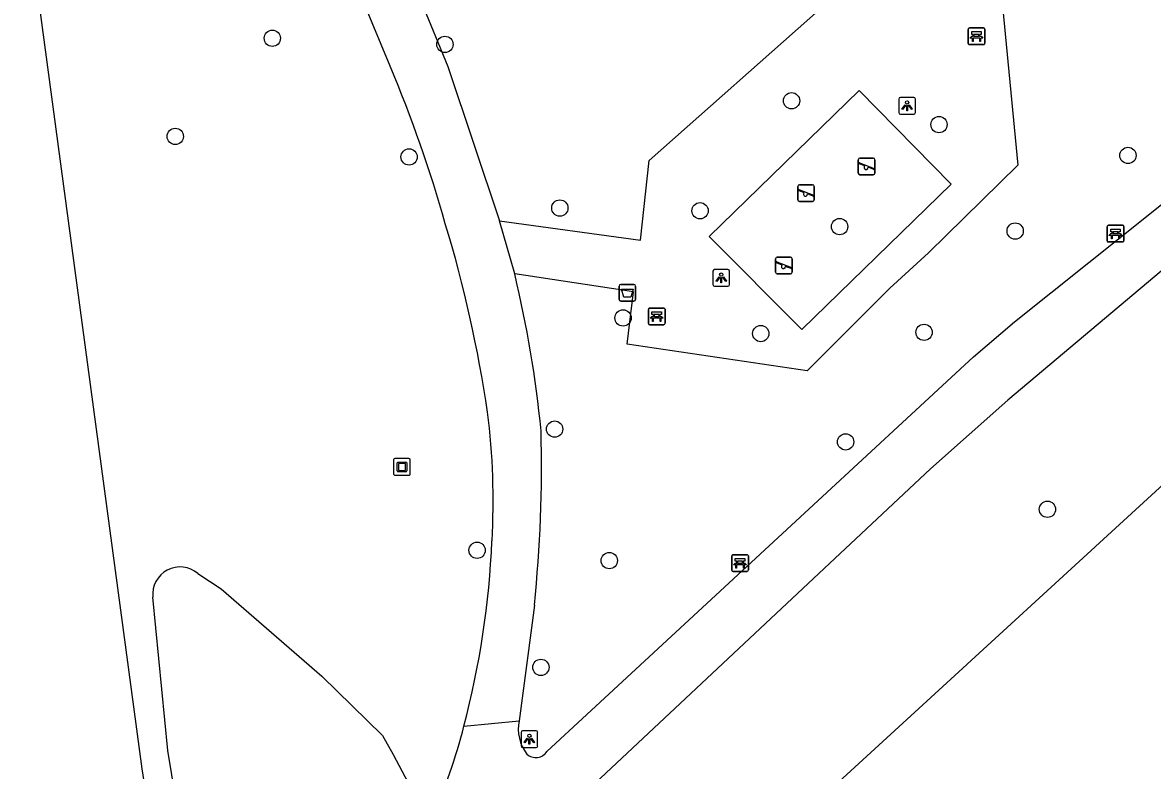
# Model space of a CAD drawing. Extents: x 161402 to 161933, y 381650 to 382313.
# Drawn here: x 161519.7 to 161587.5, y 381789.4 to 381834.3 of the extents above; entities that cross this region are included whole.
import ezdxf

# ---------------------------------------------------------------- set-up
doc = ezdxf.new("R2010")
doc.units = 0
for name, color, linetype in [('IMGEO_Afvalbak', 7, 'Continuous'), ('IMGEO_Bank', 7, 'Continuous'), ('IMGEO_Boom', 7, 'Continuous'), ('IMGEO_Groenvoorziening', 7, 'Continuous'), ('IMGEO_Kunstobject', 7, 'Continuous'), ('IMGEO_Lichtpunt', 7, 'Continuous'), ('IMGEO_Meer_plas_ven_vijver', 7, 'Continuous'), ('IMGEO_Speelvoorziening', 7, 'Continuous'), ('IMGEO_Voetpad_gesloten', 7, 'Continuous'), ('IMGEO_Voetpad_halfverhard', 7, 'Continuous')]:
    doc.layers.add(name, color=color, linetype=linetype)

msp = doc.modelspace()

# ---------------------------------------------------------------- linework, layer by layer
at = {"layer": 'IMGEO_Afvalbak'}
for p, q in [((161555.493, 381817.689), (161555.493, 381818.489)), ((161555.493, 381818.489), (161555.493, 381817.689)), ((161555.593, 381818.589), (161556.383, 381818.589)), ((161556.383, 381818.589), (161555.593, 381818.589)), ((161556.483, 381818.489), (161556.483, 381817.689)), ((161556.483, 381817.689), (161556.483, 381818.489)), ((161556.383, 381817.589), (161555.593, 381817.589)), ((161555.593, 381817.589), (161556.383, 381817.589))]:
    msp.add_line(p, q, dxfattribs=at)
msp.add_lwpolyline([(161555.636, 381818.303), (161556.34, 381818.303), (161556.191, 381817.833), (161555.785, 381817.833), (161555.636, 381818.303)], dxfattribs=at)
for centre, start, end in [((161555.593, 381818.489), 90, 180), ((161555.593, 381818.489), 90, 180), ((161556.383, 381818.489), 0, 90), ((161556.383, 381818.489), 360, 90), ((161555.593, 381817.689), 180, 270), ((161555.593, 381817.689), 180, 270), ((161556.383, 381817.689), 270, 0), ((161556.383, 381817.689), 270, 0)]:
    msp.add_arc(centre, 0.1, start, end, dxfattribs=at)
at = {"layer": 'IMGEO_Bank'}
for p, q in [((161576.415, 381833.046), (161576.415, 381833.887)), ((161576.415, 381833.887), (161576.415, 381833.046)), ((161576.49, 381833.971), (161577.331, 381833.971)), ((161577.331, 381833.971), (161576.49, 381833.971)), ((161577.415, 381833.896), (161577.415, 381833.055)), ((161577.415, 381833.055), (161577.415, 381833.896)), ((161577.112, 381833.369), (161576.719, 381833.369)), ((161576.724, 381833.477), (161576.724, 381833.583)), ((161576.768, 381833.583), (161576.768, 381833.477)), ((161577.056, 381833.589), (161576.774, 381833.589)), ((161576.774, 381833.471), (161577.056, 381833.471)), ((161577.062, 381833.477), (161577.062, 381833.583)), ((161577.106, 381833.583), (161577.106, 381833.477)), ((161577.34, 381832.971), (161576.499, 381832.971)), ((161576.499, 381832.971), (161577.34, 381832.971)), ((161584.748, 381821.209), (161584.748, 381822.05)), ((161584.748, 381822.05), (161584.748, 381821.209)), ((161584.823, 381822.134), (161585.664, 381822.134)), ((161585.664, 381822.134), (161584.823, 381822.134)), ((161585.057, 381821.64), (161585.057, 381821.746)), ((161585.101, 381821.746), (161585.101, 381821.64)), ((161585.389, 381821.752), (161585.107, 381821.752)), ((161585.107, 381821.634), (161585.389, 381821.634)), ((161585.395, 381821.64), (161585.395, 381821.746)), ((161585.439, 381821.746), (161585.439, 381821.64)), ((161585.748, 381822.059), (161585.748, 381821.218)), ((161585.748, 381821.218), (161585.748, 381822.059)), ((161585.673, 381821.134), (161584.832, 381821.134)), ((161584.832, 381821.134), (161585.673, 381821.134)), ((161585.445, 381821.532), (161585.052, 381821.532)), ((161557.248, 381816.249), (161557.248, 381817.09)), ((161557.248, 381817.09), (161557.248, 381816.249)), ((161557.323, 381817.174), (161558.164, 381817.174)), ((161558.164, 381817.174), (161557.323, 381817.174)), ((161558.248, 381817.099), (161558.248, 381816.258)), ((161558.248, 381816.258), (161558.248, 381817.099)), ((161558.173, 381816.174), (161557.332, 381816.174)), ((161557.332, 381816.174), (161558.173, 381816.174)), ((161557.945, 381816.572), (161557.552, 381816.572)), ((161557.557, 381816.68), (161557.557, 381816.786)), ((161557.601, 381816.786), (161557.601, 381816.68)), ((161557.889, 381816.792), (161557.607, 381816.792)), ((161557.607, 381816.674), (161557.889, 381816.674)), ((161557.895, 381816.68), (161557.895, 381816.786)), ((161557.939, 381816.786), (161557.939, 381816.68)), ((161562.243, 381801.453), (161562.243, 381802.294)), ((161562.243, 381802.294), (161562.243, 381801.453)), ((161562.318, 381802.378), (161563.159, 381802.378)), ((161563.159, 381802.378), (161562.318, 381802.378)), ((161562.552, 381801.884), (161562.552, 381801.99)), ((161562.596, 381801.99), (161562.596, 381801.884)), ((161562.884, 381801.996), (161562.602, 381801.996)), ((161562.89, 381801.884), (161562.89, 381801.99)), ((161562.934, 381801.99), (161562.934, 381801.884)), ((161563.243, 381802.303), (161563.243, 381801.462)), ((161563.243, 381801.462), (161563.243, 381802.303)), ((161563.168, 381801.378), (161562.327, 381801.378)), ((161562.327, 381801.378), (161563.168, 381801.378)), ((161562.94, 381801.776), (161562.547, 381801.776)), ((161562.602, 381801.878), (161562.884, 381801.878))]:
    msp.add_line(p, q, dxfattribs=at)
for points in [[(161576.662, 381833.369), (161576.52, 381833.369), (161576.632, 381833.471), (161576.718, 381833.471)], [(161576.718, 381833.589), (161576.632, 381833.589), (161576.632, 381833.75), (161577.195, 381833.75), (161577.195, 381833.589), (161577.112, 381833.589)], [(161576.712, 381833.362), (161576.712, 381833.155), (161576.669, 381833.155), (161576.669, 381833.362)], [(161577.112, 381833.471), (161577.195, 381833.471), (161577.307, 381833.369), (161577.168, 381833.369)], [(161577.162, 381833.362), (161577.162, 381833.155), (161577.118, 381833.155), (161577.118, 381833.362)], [(161584.995, 381821.532), (161584.853, 381821.532), (161584.965, 381821.634), (161585.051, 381821.634)], [(161585.051, 381821.752), (161584.965, 381821.752), (161584.965, 381821.913), (161585.528, 381821.913), (161585.528, 381821.752), (161585.445, 381821.752)], [(161585.445, 381821.634), (161585.528, 381821.634), (161585.64, 381821.532), (161585.501, 381821.532)], [(161585.045, 381821.525), (161585.045, 381821.318), (161585.002, 381821.318), (161585.002, 381821.525)], [(161585.495, 381821.525), (161585.495, 381821.318), (161585.451, 381821.318), (161585.451, 381821.525)], [(161557.551, 381816.792), (161557.465, 381816.792), (161557.465, 381816.953), (161558.028, 381816.953), (161558.028, 381816.792), (161557.945, 381816.792)], [(161557.495, 381816.572), (161557.353, 381816.572), (161557.465, 381816.674), (161557.551, 381816.674)], [(161557.545, 381816.565), (161557.545, 381816.358), (161557.502, 381816.358), (161557.502, 381816.565)], [(161557.945, 381816.674), (161558.028, 381816.674), (161558.14, 381816.572), (161558.001, 381816.572)], [(161557.995, 381816.565), (161557.995, 381816.358), (161557.951, 381816.358), (161557.951, 381816.565)], [(161562.546, 381801.996), (161562.46, 381801.996), (161562.46, 381802.157), (161563.023, 381802.157), (161563.023, 381801.996), (161562.94, 381801.996)], [(161562.49, 381801.776), (161562.348, 381801.776), (161562.46, 381801.878), (161562.546, 381801.878)], [(161562.54, 381801.769), (161562.54, 381801.562), (161562.497, 381801.562), (161562.497, 381801.769)], [(161562.94, 381801.878), (161563.023, 381801.878), (161563.135, 381801.776), (161562.996, 381801.776)], [(161562.99, 381801.769), (161562.99, 381801.562), (161562.946, 381801.562), (161562.946, 381801.769)]]:
    msp.add_lwpolyline(points, dxfattribs=at)
for centre, radius, start, end in [((161576.493, 381833.893), 0.0779, 92.4484, 184.28452), ((161576.493, 381833.893), 0.0779, 92.4484, 184.28452), ((161577.337, 381833.893), 0.0779, 2.4484, 94.28452), ((161577.337, 381833.893), 0.0779, 2.4484, 94.28452), ((161576.662, 381833.362), 0.00671, 2.89567, 87.10433), ((161576.719, 381833.362), 0.00671, 92.89567, 177.10433), ((161576.717, 381833.582), 0.00671, 2.89567, 87.10433), ((161576.717, 381833.478), 0.00671, 272.89567, 357.10433), ((161576.774, 381833.582), 0.00671, 92.89567, 177.10433), ((161576.774, 381833.478), 0.00671, 182.89567, 267.10433), ((161577.056, 381833.582), 0.00671, 2.89567, 87.10433), ((161577.056, 381833.478), 0.00671, 272.89567, 357.10433), ((161577.113, 381833.582), 0.00671, 92.89567, 177.10433), ((161577.113, 381833.478), 0.00671, 182.89567, 267.10433), ((161577.111, 381833.362), 0.00671, 2.89567, 87.10433), ((161577.168, 381833.362), 0.00671, 92.89567, 177.10433), ((161576.493, 381833.049), 0.0779, 182.4484, 274.28452), ((161576.493, 381833.049), 0.0779, 182.4484, 274.28452), ((161577.337, 381833.049), 0.0779, 272.4484, 4.28452), ((161577.337, 381833.049), 0.0779, 272.4484, 4.28452), ((161584.826, 381822.056), 0.0779, 92.4484, 184.28452), ((161584.826, 381822.056), 0.0779, 92.4484, 184.28452), ((161585.05, 381821.745), 0.00671, 2.89567, 87.10433), ((161585.05, 381821.641), 0.00671, 272.89567, 357.10433), ((161585.107, 381821.745), 0.00671, 92.89567, 177.10433), ((161585.107, 381821.641), 0.00671, 182.89567, 267.10433), ((161585.389, 381821.745), 0.00671, 2.89567, 87.10433), ((161585.389, 381821.641), 0.00671, 272.89567, 357.10433), ((161585.446, 381821.745), 0.00671, 92.89567, 177.10433), ((161585.446, 381821.641), 0.00671, 182.89567, 267.10433), ((161585.67, 381822.056), 0.0779, 2.4484, 94.28452), ((161585.67, 381822.056), 0.0779, 2.4484, 94.28452), ((161584.826, 381821.212), 0.0779, 182.4484, 274.28452), ((161584.826, 381821.212), 0.0779, 182.4484, 274.28452), ((161584.995, 381821.525), 0.00671, 2.89567, 87.10433), ((161585.052, 381821.525), 0.00671, 92.89567, 177.10433), ((161585.444, 381821.525), 0.00671, 2.89567, 87.10433), ((161585.501, 381821.525), 0.00671, 92.89567, 177.10433), ((161585.67, 381821.212), 0.0779, 272.4484, 4.28452), ((161585.67, 381821.212), 0.0779, 272.4484, 4.28452), ((161557.326, 381817.096), 0.0779, 92.4484, 184.28452), ((161557.326, 381817.096), 0.0779, 92.4484, 184.28452), ((161558.17, 381817.096), 0.0779, 2.4484, 94.28452), ((161558.17, 381817.096), 0.0779, 2.4484, 94.28452), ((161557.326, 381816.252), 0.0779, 182.4484, 274.28452), ((161557.326, 381816.252), 0.0779, 182.4484, 274.28452), ((161557.495, 381816.565), 0.00671, 2.89567, 87.10433), ((161557.552, 381816.565), 0.00671, 92.89567, 177.10433), ((161557.55, 381816.785), 0.00671, 2.89567, 87.10433), ((161557.55, 381816.681), 0.00671, 272.89567, 357.10433), ((161557.607, 381816.785), 0.00671, 92.89567, 177.10433), ((161557.607, 381816.681), 0.00671, 182.89567, 267.10433), ((161557.889, 381816.785), 0.00671, 2.89567, 87.10433), ((161557.889, 381816.681), 0.00671, 272.89567, 357.10433), ((161557.946, 381816.785), 0.00671, 92.89567, 177.10433), ((161557.946, 381816.681), 0.00671, 182.89567, 267.10433), ((161557.944, 381816.565), 0.00671, 2.89567, 87.10433), ((161558.001, 381816.565), 0.00671, 92.89567, 177.10433), ((161558.17, 381816.252), 0.0779, 272.4484, 4.28452), ((161558.17, 381816.252), 0.0779, 272.4484, 4.28452), ((161562.321, 381802.3), 0.0779, 92.4484, 184.28452), ((161562.321, 381802.3), 0.0779, 92.4484, 184.28452), ((161562.545, 381801.989), 0.00671, 2.89567, 87.10433), ((161562.602, 381801.989), 0.00671, 92.89567, 177.10433), ((161562.884, 381801.989), 0.00671, 2.89567, 87.10433), ((161562.941, 381801.989), 0.00671, 92.89567, 177.10433), ((161563.165, 381802.3), 0.0779, 2.4484, 94.28452), ((161563.165, 381802.3), 0.0779, 2.4484, 94.28452), ((161562.321, 381801.456), 0.0779, 182.4484, 274.28452), ((161562.321, 381801.456), 0.0779, 182.4484, 274.28452), ((161562.49, 381801.769), 0.00671, 2.89567, 87.10433), ((161562.547, 381801.769), 0.00671, 92.89567, 177.10433), ((161562.545, 381801.885), 0.00671, 272.89567, 357.10433), ((161562.602, 381801.885), 0.00671, 182.89567, 267.10433), ((161562.884, 381801.885), 0.00671, 272.89567, 357.10433), ((161562.941, 381801.885), 0.00671, 182.89567, 267.10433), ((161562.939, 381801.769), 0.00671, 2.89567, 87.10433), ((161562.996, 381801.769), 0.00671, 92.89567, 177.10433), ((161563.165, 381801.456), 0.0779, 272.4484, 4.28452), ((161563.165, 381801.456), 0.0779, 272.4484, 4.28452)]:
    msp.add_arc(centre, radius, start, end, dxfattribs=at)
at = {"layer": 'IMGEO_Boom'}
for centre in [(161534.705, 381833.354), (161545.052, 381832.984), (161565.831, 381829.604), (161574.67, 381828.176), (161528.886, 381827.467), (161542.904, 381826.234), (161585.999, 381826.324), (161551.94, 381823.168), (161560.344, 381823.007), (161568.712, 381822.059), (161579.236, 381821.792), (161555.732, 381816.578), (161573.773, 381815.716), (161563.986, 381815.643), (161551.629, 381809.91), (161569.073, 381809.147), (161581.171, 381805.101), (161546.983, 381802.643), (161554.906, 381802.023), (161550.802, 381795.622)]:
    msp.add_circle(centre, 0.489, dxfattribs=at)
at = {"layer": 'IMGEO_Groenvoorziening'}
for points in [[(161530.236, 381801.252), (161531.646, 381800.324), (161537.677, 381795.085), (161541.312, 381791.539), (161541.957, 381790.393), (161543.177, 381788.1), (161543.329, 381786.641), (161543.11, 381784.604)], [(161532.94, 381773.365), (161530.363, 381778.953), (161528.45, 381790.628), (161527.547, 381799.832)]]:
    msp.add_lwpolyline(points, dxfattribs=at)
msp.add_arc((161529.171, 381800.012), 1.634, 49.35556, 186.31948, dxfattribs=at)
at = {"layer": 'IMGEO_Kunstobject'}
for p, q in [((161541.974, 381808.057), (161541.974, 381807.216)), ((161541.974, 381808.057), (161541.974, 381807.216)), ((161542.89, 381808.141), (161542.049, 381808.141)), ((161542.89, 381808.141), (161542.049, 381808.141)), ((161542.974, 381807.225), (161542.974, 381808.066)), ((161542.974, 381807.225), (161542.974, 381808.066)), ((161542.188, 381807.405), (161542.188, 381807.879)), ((161542.238, 381807.929), (161542.712, 381807.929)), ((161542.712, 381807.355), (161542.238, 381807.355)), ((161542.268, 381807.829), (161542.268, 381807.455)), ((161542.662, 381807.849), (161542.288, 381807.849)), ((161542.288, 381807.435), (161542.662, 381807.435)), ((161542.682, 381807.455), (161542.682, 381807.829)), ((161542.762, 381807.879), (161542.762, 381807.405)), ((161542.058, 381807.141), (161542.899, 381807.141)), ((161542.058, 381807.141), (161542.899, 381807.141))]:
    msp.add_line(p, q, dxfattribs=at)
for centre, radius, start, end in [((161542.052, 381808.063), 0.0779, 92.4484, 184.28452), ((161542.052, 381808.063), 0.0779, 92.4484, 184.28452), ((161542.896, 381808.063), 0.0779, 2.4484, 94.28452), ((161542.896, 381808.063), 0.0779, 2.4484, 94.28452), ((161542.238, 381807.879), 0.05, 90, 180), ((161542.238, 381807.405), 0.05, 180, 270), ((161542.288, 381807.829), 0.02, 90, 180), ((161542.288, 381807.455), 0.02, 180, 270), ((161542.662, 381807.829), 0.02, 360, 90), ((161542.662, 381807.455), 0.02, 270, 0), ((161542.712, 381807.879), 0.05, 360, 90), ((161542.712, 381807.405), 0.05, 270, 0), ((161542.052, 381807.219), 0.0779, 182.4484, 274.28452), ((161542.052, 381807.219), 0.0779, 182.4484, 274.28452), ((161542.896, 381807.219), 0.0779, 272.4484, 4.28452), ((161542.896, 381807.219), 0.0779, 272.4484, 4.28452)]:
    msp.add_arc(centre, radius, start, end, dxfattribs=at)
at = {"layer": 'IMGEO_Lichtpunt'}
for p, q in [((161572.26, 381829.704), (161572.26, 381828.897)), ((161572.26, 381829.704), (161572.26, 381828.897)), ((161573.162, 381829.799), (161572.354, 381829.799)), ((161573.162, 381829.799), (161572.354, 381829.799)), ((161573.256, 381828.897), (161573.256, 381829.704)), ((161573.256, 381828.897), (161573.256, 381829.704)), ((161572.354, 381828.803), (161573.162, 381828.803)), ((161572.354, 381828.803), (161573.162, 381828.803)), ((161561.118, 381819.385), (161561.118, 381818.578)), ((161561.118, 381819.385), (161561.118, 381818.578)), ((161562.02, 381819.48), (161561.212, 381819.48)), ((161562.02, 381819.48), (161561.212, 381819.48)), ((161562.114, 381818.578), (161562.114, 381819.385)), ((161562.114, 381818.578), (161562.114, 381819.385)), ((161561.212, 381818.484), (161562.02, 381818.484)), ((161561.212, 381818.484), (161562.02, 381818.484)), ((161550.517, 381791.813), (161549.709, 381791.813)), ((161550.517, 381791.813), (161549.709, 381791.813)), ((161549.615, 381791.718), (161549.615, 381790.911)), ((161549.615, 381791.718), (161549.615, 381790.911)), ((161550.611, 381790.911), (161550.611, 381791.718)), ((161550.611, 381790.911), (161550.611, 381791.718)), ((161549.709, 381790.817), (161550.517, 381790.817)), ((161549.709, 381790.817), (161550.517, 381790.817))]:
    msp.add_line(p, q, dxfattribs=at)
for points in [[(161572.634, 381829.368), (161572.673, 381829.34), (161572.485, 381829.078), (161572.447, 381829.105), (161572.634, 381829.368)], [(161572.736, 381829.32), (161572.783, 381829.32), (161572.783, 381828.998), (161572.736, 381828.998), (161572.736, 381829.32)], [(161572.846, 381829.34), (161572.884, 381829.367), (161573.071, 381829.105), (161573.032, 381829.077), (161572.846, 381829.34)], [(161561.492, 381819.049), (161561.531, 381819.021), (161561.343, 381818.759), (161561.305, 381818.786), (161561.492, 381819.049)], [(161561.594, 381819.001), (161561.641, 381819.001), (161561.641, 381818.679), (161561.594, 381818.679), (161561.594, 381819.001)], [(161561.704, 381819.021), (161561.742, 381819.048), (161561.929, 381818.786), (161561.89, 381818.758), (161561.704, 381819.021)], [(161549.989, 381791.382), (161550.028, 381791.354), (161549.84, 381791.092), (161549.802, 381791.119), (161549.989, 381791.382)], [(161550.091, 381791.334), (161550.138, 381791.334), (161550.138, 381791.012), (161550.091, 381791.012), (161550.091, 381791.334)], [(161550.201, 381791.354), (161550.239, 381791.381), (161550.426, 381791.119), (161550.387, 381791.091), (161550.201, 381791.354)]]:
    msp.add_lwpolyline(points, dxfattribs=at)
for centre in [(161572.759, 381829.502), (161561.617, 381819.183), (161550.114, 381791.516)]:
    msp.add_circle(centre, 0.0994, dxfattribs=at)
for centre, start, end in [((161572.354, 381829.704), 90, 180), ((161572.354, 381829.704), 90, 180), ((161573.162, 381829.704), 0, 90), ((161573.162, 381829.704), 0, 90), ((161572.354, 381828.897), 180, 270), ((161572.354, 381828.897), 180, 270), ((161573.162, 381828.897), 270, 0), ((161573.162, 381828.897), 270, 360), ((161561.212, 381819.385), 90, 180), ((161561.212, 381819.385), 90, 180), ((161562.02, 381819.385), 0, 90), ((161562.02, 381819.385), 0, 90), ((161561.212, 381818.578), 180, 270), ((161561.212, 381818.578), 180, 270), ((161562.02, 381818.578), 270, 0), ((161562.02, 381818.578), 270, 360), ((161549.709, 381791.718), 90, 180), ((161549.709, 381791.718), 90, 180), ((161550.517, 381791.718), 0, 90), ((161550.517, 381791.718), 0, 90), ((161549.709, 381790.911), 180, 270), ((161549.709, 381790.911), 180, 270), ((161550.517, 381790.911), 270, 0), ((161550.517, 381790.911), 270, 360)]:
    msp.add_arc(centre, 0.0946, start, end, dxfattribs=at)
at = {"layer": 'IMGEO_Meer_plas_ven_vijver'}
for points in [[(161519.734, 381842.796), (161526.875, 381789.529), (161528.208, 381781.101)], [(161540.984, 381763.647), (161543.74, 381765.881), (161556.877, 381777.935), (161595.822, 381813.672), (161600.75, 381817.911), (161605.474, 381821.732), (161609.296, 381824.474)]]:
    msp.add_lwpolyline(points, dxfattribs=at)
at = {"layer": 'IMGEO_Speelvoorziening'}
for p, q in [((161569.833, 381825.265), (161569.833, 381826.065)), ((161569.833, 381826.065), (161569.833, 381825.265)), ((161570.216, 381825.693), (161569.877, 381825.83)), ((161569.902, 381825.89), (161570.778, 381825.537)), ((161569.933, 381826.165), (161570.723, 381826.165)), ((161570.723, 381826.165), (161569.933, 381826.165)), ((161570.823, 381826.065), (161570.823, 381825.265)), ((161570.823, 381825.265), (161570.823, 381826.065)), ((161570.723, 381825.165), (161569.933, 381825.165)), ((161569.933, 381825.165), (161570.723, 381825.165)), ((161570.754, 381825.477), (161570.414, 381825.614)), ((161566.203, 381823.664), (161566.203, 381824.464)), ((161566.203, 381824.464), (161566.203, 381823.664)), ((161566.272, 381824.289), (161567.148, 381823.936)), ((161566.303, 381824.564), (161567.093, 381824.564)), ((161567.093, 381824.564), (161566.303, 381824.564)), ((161567.193, 381824.464), (161567.193, 381823.664)), ((161567.193, 381823.664), (161567.193, 381824.464)), ((161566.586, 381824.092), (161566.247, 381824.229)), ((161567.124, 381823.876), (161566.784, 381824.013)), ((161567.093, 381823.564), (161566.303, 381823.564)), ((161566.303, 381823.564), (161567.093, 381823.564)), ((161564.977, 381820.225), (161565.767, 381820.225)), ((161565.767, 381820.225), (161564.977, 381820.225)), ((161564.877, 381819.325), (161564.877, 381820.125)), ((161564.877, 381820.125), (161564.877, 381819.325)), ((161565.26, 381819.753), (161564.921, 381819.89)), ((161564.946, 381819.95), (161565.822, 381819.597)), ((161565.798, 381819.537), (161565.458, 381819.674)), ((161565.867, 381820.125), (161565.867, 381819.325)), ((161565.867, 381819.325), (161565.867, 381820.125)), ((161565.767, 381819.225), (161564.977, 381819.225)), ((161564.977, 381819.225), (161565.767, 381819.225))]:
    msp.add_line(p, q, dxfattribs=at)
for centre, radius, start, end in [((161569.933, 381826.065), 0.1, 90, 180), ((161569.933, 381826.065), 0.1, 90, 180), ((161569.89, 381825.86), 0.0327, 68.07798, 248.07798), ((161570.295, 381825.603), 0.12, 130.99278, 5.16318), ((161570.723, 381826.065), 0.1, 0, 90), ((161570.723, 381826.065), 0.1, 360, 90), ((161569.933, 381825.265), 0.1, 180, 270), ((161569.933, 381825.265), 0.1, 180, 270), ((161570.723, 381825.265), 0.1, 270, 0), ((161570.723, 381825.265), 0.1, 270, 0), ((161570.766, 381825.507), 0.0327, 248.07798, 68.07798), ((161566.303, 381824.464), 0.1, 90, 180), ((161566.303, 381824.464), 0.1, 90, 180), ((161566.26, 381824.259), 0.0327, 68.07798, 248.07798), ((161567.093, 381824.464), 0.1, 0, 90), ((161567.093, 381824.464), 0.1, 360, 90), ((161566.303, 381823.664), 0.1, 180, 270), ((161566.303, 381823.664), 0.1, 180, 270), ((161566.665, 381824.002), 0.12, 130.99278, 5.16318), ((161567.093, 381823.664), 0.1, 270, 0), ((161567.093, 381823.664), 0.1, 270, 0), ((161567.136, 381823.906), 0.0327, 248.07798, 68.07798), ((161564.977, 381820.125), 0.1, 90, 180), ((161564.977, 381820.125), 0.1, 90, 180), ((161565.767, 381820.125), 0.1, 0, 90), ((161565.767, 381820.125), 0.1, 360, 90), ((161564.934, 381819.92), 0.0327, 68.07798, 248.07798), ((161565.339, 381819.663), 0.12, 130.99278, 5.16318), ((161565.81, 381819.567), 0.0327, 248.07798, 68.07798), ((161564.977, 381819.325), 0.1, 180, 270), ((161564.977, 381819.325), 0.1, 180, 270), ((161565.767, 381819.325), 0.1, 270, 0), ((161565.767, 381819.325), 0.1, 270, 0)]:
    msp.add_arc(centre, radius, start, end, dxfattribs=at)
at = {"layer": 'IMGEO_Voetpad_gesloten'}
for points in [[(161541.765, 381831.681), (161533.472, 381851.68)], [(161539.747, 381845.338), (161541.424, 381840.911), (161545.216, 381831.654), (161548.317, 381822.406)], [(161551.17, 381790.58), (161576.737, 381814.25), (161579.203, 381816.35), (161601.376, 381834.069)], [(161549.233, 381819.216), (161548.317, 381822.406)], [(161592.149, 381822.879), (161578.788, 381811.655), (161574.157, 381807.533), (161553.421, 381788.072), (161550.402, 381785.238), (161550.225, 381785.068)], [(161550.416, 381799.343), (161549.495, 381792.422)], [(161546.192, 381792.098), (161549.495, 381792.422)]]:
    msp.add_lwpolyline(points, dxfattribs=at)
for centre, radius, start, end in [((161466.242, 381799.924), 81.928, 15.79655, 22.80622), ((161468.505, 381799.114), 79.983, 8.48872, 16.79631), ((161481.703, 381803.025), 69.444, 5.61194, 13.48267), ((161505.134, 381805.618), 42.808, 356.77755, 7.11549), ((161467.102, 381807.753), 83.738, 354.23577, 1.41157), ((161494.85, 381805.552), 53.075, 345.31552, 357.47273), ((161516.495, 381799.564), 30.622, 334.94611, 345.88751), ((161551.91, 381791.937), 2.463, 168.63502, 218.00549), ((161550.503, 381790.996), 0.786, 227.12596, 328.05083)]:
    msp.add_arc(centre, radius, start, end, dxfattribs=at)
at = {"layer": 'IMGEO_Voetpad_halfverhard'}
for points in [[(161575.011, 381841.959), (161575.542, 381836.111), (161577.415, 381836.567), (161578.226, 381836.57), (161578.385, 381836.339), (161579.394, 381825.734), (161574.034, 381820.479), (161571.719, 381818.358), (161566.771, 381813.409), (161555.983, 381815.014), (161556.366, 381818.15), (161549.233, 381819.216)], [(161548.317, 381822.406), (161556.769, 381821.245), (161557.294, 381826.019), (161567.635, 381835.185), (161571.83, 381835.822), (161571.761, 381837.726)], [(161566.449, 381815.883), (161560.892, 381821.473), (161569.881, 381830.211), (161575.397, 381824.597), (161566.449, 381815.883)]]:
    msp.add_lwpolyline(points, dxfattribs=at)

doc.saveas('drawing.dxf')
